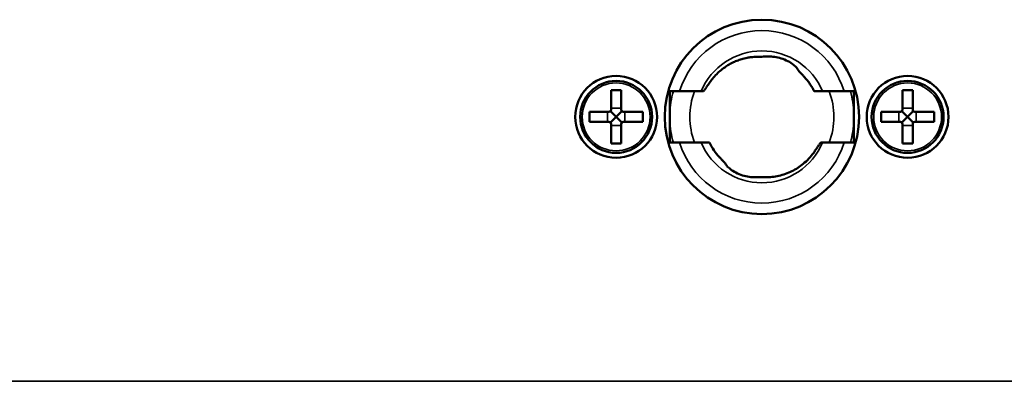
# Model space of a CAD drawing. Header units: millimetres. Extents: x 50 to 3176, y 50 to 2109.
# Tile 649 of 656: x 2224 to 2321, y 1036 to 1072. Entities that reach past the tile are written whole.
import ezdxf

# ---------------------------------------------------------------- set-up
doc = ezdxf.new("R2010")
doc.units = ezdxf.units.MM
doc.header["$LTSCALE"] = 10
doc.layers.add('Visible (ISO)', color=7, linetype='Continuous', lineweight=50)
doc.layers.add('Visible Narrow (ISO)', color=7, linetype='Continuous', lineweight=35)

msp = doc.modelspace()

# ---------------------------------------------------------------- linework, layer by layer
at = {"layer": 'Visible (ISO)'}
for p, q in [((2282.0608, 1064.8033), (2282.0608, 1062.9033)), ((2283.0608, 1064.8033), (2282.0608, 1064.8033)), ((2283.0608, 1064.8033), (2283.0608, 1062.9033)), ((2287.8108, 1059.7033), (2287.8108, 1064.7033)), ((2287.8108, 1064.7033), (2288.7603, 1064.7033)), ((2290.8658, 1064.7033), (2288.7603, 1064.7033)), ((2291.0628, 1064.7033), (2290.8658, 1064.7033)), ((2302.7557, 1064.7033), (2304.8613, 1064.7033)), ((2304.8613, 1064.7033), (2305.8108, 1064.7033)), ((2305.8108, 1064.7033), (2305.8108, 1059.7033)), ((2310.5608, 1064.8033), (2310.5608, 1062.9033)), ((2311.5608, 1064.8033), (2310.5608, 1064.8033)), ((2311.5608, 1064.8033), (2311.5608, 1062.9033)), ((2279.9608, 1061.7033), (2279.9608, 1062.7033)), ((2281.8608, 1062.7033), (2279.9608, 1062.7033)), ((2282.5608, 1062.2033), (2282.0022, 1062.7619)), ((2282.5608, 1062.2033), (2282.0022, 1061.6447)), ((2282.5608, 1062.2033), (2283.1193, 1062.7619)), ((2282.5608, 1062.2033), (2283.1193, 1061.6447)), ((2285.1608, 1062.7033), (2283.2608, 1062.7033)), ((2285.1608, 1061.7033), (2285.1608, 1062.7033)), ((2308.4608, 1061.7033), (2308.4608, 1062.7033)), ((2310.3608, 1062.7033), (2308.4608, 1062.7033)), ((2311.0608, 1062.2033), (2310.5022, 1062.7619)), ((2311.0608, 1062.2033), (2310.5022, 1061.6447)), ((2311.0608, 1062.2033), (2311.6193, 1062.7619)), ((2311.0608, 1062.2033), (2311.6193, 1061.6447)), ((2313.6608, 1062.7033), (2311.7608, 1062.7033)), ((2313.6608, 1061.7033), (2313.6608, 1062.7033)), ((2281.8608, 1061.7033), (2279.9608, 1061.7033)), ((2282.0608, 1061.5033), (2282.0608, 1059.6033)), ((2283.0608, 1061.5033), (2283.0608, 1059.6033)), ((2285.1608, 1061.7033), (2283.2608, 1061.7033)), ((2310.3608, 1061.7033), (2308.4608, 1061.7033)), ((2310.5608, 1061.5033), (2310.5608, 1059.6033)), ((2311.5608, 1061.5033), (2311.5608, 1059.6033)), ((2313.6608, 1061.7033), (2311.7608, 1061.7033)), ((2283.0608, 1059.6033), (2282.0608, 1059.6033)), ((2288.7603, 1059.7033), (2287.8108, 1059.7033)), ((2290.8658, 1059.7033), (2288.7603, 1059.7033)), ((2302.7557, 1059.7033), (2304.8613, 1059.7033)), ((2305.8108, 1059.7033), (2304.8613, 1059.7033)), ((2311.5608, 1059.6033), (2310.5608, 1059.6033))]:
    msp.add_line(p, q, dxfattribs=at)
for centre, radius in [((2296.8108, 1062.2033), 9.5), ((2282.5608, 1062.2033), 4), ((2311.0608, 1062.2033), 4), ((2282.5608, 1062.2033), 3.5172), ((2311.0608, 1062.2033), 3.5172)]:
    msp.add_circle(centre, radius, dxfattribs=at)
for centre, start, end in [((2281.8608, 1062.9033), 270, 0), ((2283.2608, 1062.9033), 180, 270), ((2310.3608, 1062.9033), 270, 0), ((2311.7608, 1062.9033), 180, 270), ((2281.8608, 1061.5033), 0, 90), ((2283.2608, 1061.5033), 90, 180), ((2310.3608, 1061.5033), 0, 90), ((2311.7608, 1061.5033), 90, 180)]:
    msp.add_arc(centre, 0.2, start, end, dxfattribs=at)
for points, knots in [([(2296.3421, 1068.0805), (2296.1485, 1068.0759), (2295.9548, 1068.0618), (2295.7615, 1068.0378), (2295.631, 1068.0216), (2295.5006, 1068.0009), (2295.3707, 1067.9756), (2295.2755, 1067.9571), (2295.1806, 1067.9362), (2295.086, 1067.9128), (2294.9213, 1067.872), (2294.758, 1067.8238), (2294.5965, 1067.7682), (2294.4393, 1067.7141), (2294.284, 1067.653), (2294.1309, 1067.5848), (2294.0284, 1067.5392), (2293.927, 1067.4905), (2293.8267, 1067.4386), (2293.6781, 1067.3617), (2293.5326, 1067.2781), (2293.3906, 1067.1881), (2293.2467, 1067.0968), (2293.1064, 1066.9989), (2292.9701, 1066.8943), (2292.9198, 1066.8557), (2292.87, 1066.8162), (2292.8207, 1066.7758), (2292.6746, 1066.6558), (2292.5343, 1066.5286), (2292.4003, 1066.3946), (2292.2515, 1066.2458), (2292.1104, 1066.0885), (2291.9778, 1065.9233), (2291.9201, 1065.8514), (2291.864, 1065.7781), (2291.8096, 1065.7033)], [0.000001, 0.000001, 0.000001, 0.000001, 0.06250117, 0.06250117, 0.06250117, 0.10472865, 0.10472865, 0.10472865, 0.13565712, 0.13565712, 0.13565712, 0.18953299, 0.18953299, 0.18953299, 0.24198451, 0.24198451, 0.24198451, 0.27707749, 0.27707749, 0.27707749, 0.32906081, 0.32906081, 0.32906081, 0.38172185, 0.38172185, 0.38172185, 0.4011818, 0.4011818, 0.4011818, 0.45892171, 0.45892171, 0.45892171, 0.52303173, 0.52303173, 0.52303173, 0.55091187, 0.55091187, 0.55091187, 0.55091187]), ([(2296.3421, 1068.0805), (2296.4395, 1068.0829), (2296.5421, 1068.0851), (2296.6465, 1068.0867), (2296.7553, 1068.0883), (2296.865, 1068.0893), (2296.9717, 1068.0897), (2297.0785, 1068.0901), (2297.1807, 1068.09), (2297.2746, 1068.0905), (2297.3641, 1068.091), (2297.4447, 1068.092), (2297.5136, 1068.0949)], [0.000001, 0.000001, 0.000001, 0.000001, 0.03143229, 0.03143229, 0.03143229, 0.06421496, 0.06421496, 0.06421496, 0.09703345, 0.09703345, 0.09703345, 0.12830194, 0.12830194, 0.12830194, 0.12830194]), ([(2297.5136, 1068.0949), (2297.5453, 1068.0961), (2297.5779, 1068.0969), (2297.7753, 1068.0975), (2297.9803, 1068.0825), (2298.4203, 1068.0052), (2298.6552, 1067.9421), (2299.0867, 1067.7851), (2299.3072, 1067.6823), (2299.6939, 1067.4588), (2299.8606, 1067.3385), (2300.1124, 1067.1259), (2300.2142, 1067.0192), (2300.3048, 1066.8943), (2300.3246, 1066.8586), (2300.3346, 1066.8299)], [-0.42855344, -0.42855344, -0.42855344, -0.42855344, -0.41454325, -0.41454325, -0.34566807, -0.34566807, -0.27679289, -0.27679289, -0.20791772, -0.20791772, -0.13904254, -0.13904254, -0.06952127, -0.06952127, -0.03428968, -0.03428968, -0.03428968, -0.03428968]), ([(2300.3346, 1066.8299), (2300.3433, 1066.804), (2300.3672, 1066.7673), (2300.404, 1066.7208), (2300.4425, 1066.6723), (2300.4945, 1066.6139), (2300.5561, 1066.5469), (2300.6214, 1066.4759), (2300.6965, 1066.3965), (2300.7764, 1066.3109), (2300.8524, 1066.2294), (2300.9318, 1066.1434), (2301.0112, 1066.0553)], [0.000001, 0.000001, 0.000001, 0.000001, 0.03371926, 0.03371926, 0.03371926, 0.06895056, 0.06895056, 0.06895056, 0.1063191, 0.1063191, 0.1063191, 0.14186178, 0.14186178, 0.14186178, 0.14186178]), ([(2301.9301, 1064.7033), (2301.8558, 1064.8538), (2301.7751, 1065.0011), (2301.6882, 1065.1447), (2301.6331, 1065.2358), (2301.5755, 1065.3255), (2301.5155, 1065.4136), (2301.4387, 1065.5262), (2301.3582, 1065.6361), (2301.2742, 1065.7431), (2301.1948, 1065.844), (2301.1123, 1065.9424), (2301.0267, 1066.0381), (2301.0216, 1066.0438), (2301.0164, 1066.0496), (2301.0112, 1066.0553)], [0.00000113, 0.00000113, 0.00000113, 0.00000113, 0.05039017, 0.05039017, 0.05039017, 0.08235385, 0.08235385, 0.08235385, 0.12323168, 0.12323168, 0.12323168, 0.16179369, 0.16179369, 0.16179369, 0.16410951, 0.16410951, 0.16410951, 0.16410951]), ([(2291.0628, 1064.7033), (2291.0739, 1064.7033), (2291.088, 1064.7105), (2291.1223, 1064.7385), (2291.1428, 1064.76), (2291.213, 1064.8436), (2291.2704, 1064.9243), (2291.4035, 1065.1184), (2291.4787, 1065.2309), (2291.6386, 1065.4639), (2291.7223, 1065.5834), (2291.8096, 1065.7033)], [0.000001, 0.000001, 0.000001, 0.000001, 0.0218994, 0.0218994, 0.04490075, 0.04490075, 0.09189784, 0.09189784, 0.13921277, 0.13921277, 0.18388072, 0.18388072, 0.18388072, 0.18388072]), ([(2292.66, 1058.27), (2292.4653, 1058.4813), (2292.2856, 1058.7065), (2292.1227, 1058.9444), (2291.9573, 1059.1859), (2291.8099, 1059.4395), (2291.682, 1059.7033)], [0.000001, 0.000001, 0.000001, 0.000001, 0.08660912, 0.08660912, 0.08660912, 0.174571, 0.174571, 0.174571, 0.174571]), ([(2302.6213, 1059.7033), (2302.6103, 1059.7033), (2302.5963, 1059.6961), (2302.5622, 1059.6682), (2302.5418, 1059.6468), (2302.472, 1059.5631), (2302.4149, 1059.4823), (2302.2828, 1059.2884), (2302.2082, 1059.176), (2302.0498, 1058.9431), (2301.9667, 1058.8235), (2301.88, 1058.7033)], [0.000001, 0.000001, 0.000001, 0.000001, 0.02186996, 0.02186996, 0.04489429, 0.04489429, 0.09203064, 0.09203064, 0.13941887, 0.13941887, 0.18415021, 0.18415021, 0.18415021, 0.18415021]), ([(2293.2947, 1057.5571), (2293.2828, 1057.5837), (2293.258, 1057.6194), (2293.2221, 1057.6633), (2293.1848, 1057.7091), (2293.1361, 1057.7632), (2293.079, 1057.8245), (2293.0188, 1057.8892), (2292.9502, 1057.961), (2292.8771, 1058.0381), (2292.8071, 1058.112), (2292.7338, 1058.1899), (2292.66, 1058.27)], [0.000001, 0.000001, 0.000001, 0.000001, 0.03120508, 0.03120508, 0.03120508, 0.06367245, 0.06367245, 0.06367245, 0.09789038, 0.09789038, 0.09789038, 0.13064547, 0.13064547, 0.13064547, 0.13064547]), ([(2301.88, 1058.7033), (2301.583, 1058.2913), (2301.2373, 1057.9246), (2300.5103, 1057.3288), (2300.1431, 1057.0931), (2299.3398, 1056.6952), (2298.9043, 1056.5423), (2298.0286, 1056.3444), (2297.5887, 1056.2963), (2297.1485, 1056.2967)], [0.000001, 0.000001, 0.000001, 0.000001, 0.15397504, 0.15397504, 0.2902555, 0.2902555, 0.43753171, 0.43753171, 0.58044993, 0.58044993, 0.58044993, 0.58044993]), ([(2296.0217, 1056.3097), (2296.0179, 1056.3096), (2296.0141, 1056.3096), (2295.8462, 1056.3091), (2295.6412, 1056.3241), (2295.2013, 1056.4014), (2294.9663, 1056.4644), (2294.5348, 1056.6215), (2294.3143, 1056.7242), (2293.9276, 1056.9478), (2293.7609, 1057.0681), (2293.5091, 1057.2807), (2293.4073, 1057.3874), (2293.3233, 1057.5031), (2293.306, 1057.5321), (2293.2947, 1057.5571)], [0.13743423, 0.13743423, 0.13743423, 0.13743423, 0.13904254, 0.13904254, 0.20791772, 0.20791772, 0.27679289, 0.27679289, 0.34566807, 0.34566807, 0.41454325, 0.41454325, 0.48406452, 0.48406452, 0.5116232, 0.5116232, 0.5116232, 0.5116232]), ([(2297.1485, 1056.2967), (2297.09, 1056.2968), (2297.0296, 1056.2969), (2296.9678, 1056.2971), (2296.8321, 1056.2977), (2296.6918, 1056.2993), (2296.5551, 1056.3017), (2296.4524, 1056.3035), (2296.3533, 1056.3057), (2296.261, 1056.3074), (2296.1729, 1056.3091), (2296.0923, 1056.3102), (2296.0217, 1056.3097)], [0.000001, 0.000001, 0.000001, 0.000001, 0.01896608, 0.01896608, 0.01896608, 0.06063732, 0.06063732, 0.06063732, 0.09196662, 0.09196662, 0.09196662, 0.12188271, 0.12188271, 0.12188271, 0.12188271])]:
    msp.add_open_spline(points, degree=3, knots=knots, dxfattribs=at)
for points, weights in [([(2301.9301, 1064.7033), (2302.3174, 1064.7033), (2302.7557, 1064.7033)], [1.00140006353, 1.00430274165, 1.00256090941]), ([(2291.682, 1059.7033), (2291.2989, 1059.7033), (2290.8658, 1059.7033)], [1.0013928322, 1.00423127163, 1.0025366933]), ([(2302.6213, 1059.7033), (2302.6879, 1059.7033), (2302.7557, 1059.7033)], [1.00294305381, 1.00278998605, 1.00252606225])]:
    msp.add_rational_spline(points, weights, degree=2, dxfattribs=at)
at = {"layer": 'Visible Narrow (ISO)'}
for p, q in [((2282.0608, 1063.0568), (2283.0608, 1063.0568)), ((2310.5608, 1063.0568), (2311.5608, 1063.0568)), ((2281.7072, 1061.7033), (2281.7072, 1062.7033)), ((2283.4143, 1062.7033), (2283.4143, 1061.7033)), ((2310.2072, 1061.7033), (2310.2072, 1062.7033)), ((2311.9143, 1062.7033), (2311.9143, 1061.7033)), ((2283.0608, 1061.3497), (2282.0608, 1061.3497)), ((2311.5608, 1061.3497), (2310.5608, 1061.3497)), ((2182.3108, 1036.3533), (2551.3108, 1036.3533))]:
    msp.add_line(p, q, dxfattribs=at)
for centre in [(2282.5608, 1062.2033), (2311.0608, 1062.2033)]:
    msp.add_circle(centre, 3.3172, dxfattribs=at)
for radius, start, end in [(8.4297, 17.25167, 162.74833), (6.4492, 22.808067, 157.191933), (9.0061, 163.883643, 177.887109), (7.0429, 159.208433, 200.791567), (7.0429, 339.208433, 20.791567), (9.0061, 2.112891, 16.116357), (9.0061, 182.112891, 196.116357), (9.0061, 343.883643, 357.887109), (8.4297, 197.25167, 342.74833), (6.4492, 202.808067, 337.191933)]:
    msp.add_arc((2296.8108, 1062.2033), radius, start, end, dxfattribs=at)

doc.saveas('drawing.dxf')
